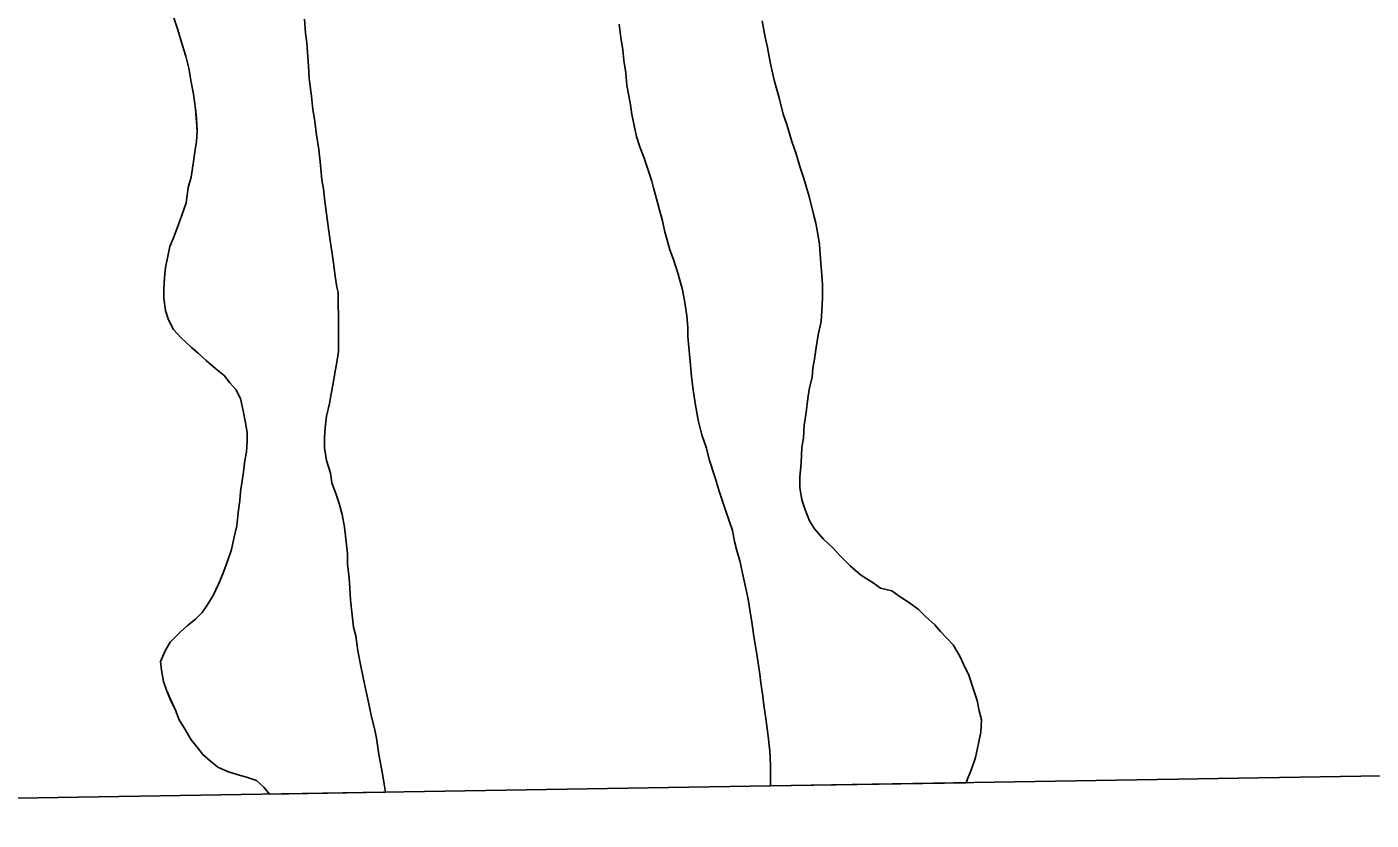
# Model space of a CAD drawing. Extents: x 3855477 to 3893699, y 299188 to 325115.
# Drawn here: x 3881607.4 to 3882066.9, y 304965.6 to 305236.8 of the extents above; entities that cross this region are included whole.
import ezdxf

# ---------------------------------------------------------------- set-up
doc = ezdxf.new("R2010")
doc.units = 0
for name, color, linetype in [('V-GRID-FRAM', 7, 'Continuous'), ('V-TOPO-SHOR', 7, 'Continuous'), ('V-WETL-SWMP', 7, 'Continuous')]:
    doc.layers.add(name, color=color, linetype=linetype)

msp = doc.modelspace()

# ---------------------------------------------------------------- linework, layer by layer
at = {"layer": 'V-GRID-FRAM'}
msp.add_lwpolyline([(3859445.33, 322796.98), (3891292.64, 323315.82), (3891596.75, 305135.92), (3859733.58, 304616.82), (3859445.33, 322796.98)], dxfattribs=at)
at = {"layer": 'V-TOPO-SHOR'}
for points in [[(3881663.54, 305217.91), (3881662.77, 305222.72), (3881661.75, 305226.77), (3881660.48, 305230.82), (3881658.96, 305235.88), (3881657.69, 305239.93)], [(3881702.35, 305239.47), (3881702.61, 305234.66), (3881703.12, 305231.37), (3881703.38, 305226.56), (3881703.64, 305223.52), (3881703.9, 305219.22), (3881704.66, 305213.14), (3881705.18, 305208.59), (3881705.69, 305205.29), (3881706.45, 305199.98), (3881707.22, 305194.91), (3881707.73, 305189.6), (3881708.24, 305184.53), (3881708.75, 305181.5), (3881709.26, 305177.19), (3881709.77, 305172.89), (3881710.54, 305167.83), (3881711.05, 305163.77), (3881712.07, 305156.94), (3881712.83, 305151.62), (3881713.35, 305147.83), (3881713.85, 305146.05), (3881713.87, 305133.9), (3881713.87, 305129.6), (3881713.88, 305125.8), (3881713.38, 305122.25), (3881712.62, 305118.46)], [(3881858.73, 305238.87), (3881859.75, 305233.3), (3881860.52, 305229.76), (3881861.54, 305224.19), (3881862.81, 305218.62), (3881864.59, 305212.55), (3881865.86, 305206.98), (3881867.13, 305203.43), (3881868.91, 305197.61), (3881870.18, 305193.82), (3881871.7, 305188.75), (3881872.97, 305184.96), (3881874.75, 305178.88), (3881876.28, 305172.81), (3881877.04, 305169.77), (3881877.81, 305165.97), (3881878.32, 305162.43), (3881878.57, 305159.14), (3881878.83, 305156.1), (3881879.09, 305151.8), (3881879.35, 305148.76), (3881879.35, 305144.2), (3881879.1, 305139.9), (3881878.85, 305136.1), (3881877.85, 305131.54), (3881877.09, 305126.48), (3881876.59, 305123.18), (3881876.08, 305120.14), (3881875.84, 305117.1), (3881874.83, 305112.8), (3881874.33, 305109.76), (3881873.82, 305104.95), (3881873.07, 305100.64), (3881872.82, 305096.34), (3881872.32, 305093.05), (3881872.07, 305087.73), (3881871.57, 305082.92), (3881871.58, 305079.38), (3881872.34, 305075.07), (3881873.35, 305072.03), (3881874.88, 305067.98), (3881876.66, 305065.2), (3881879.7, 305061.66), (3881882.99, 305058.62), (3881885.27, 305056.1), (3881888.82, 305052.55), (3881892.37, 305049.52)], [(3881840.67, 305088.96), (3881839.66, 305092.76), (3881838.13, 305097.31), (3881836.86, 305102.38), (3881835.84, 305108.2), (3881835.08, 305113.52), (3881834.56, 305117.31), (3881834.05, 305123.64), (3881833.28, 305130.98), (3881833.28, 305134.02), (3881833.02, 305138.07), (3881832.26, 305142.63), (3881831.49, 305146.93), (3881829.97, 305152.25), (3881828.44, 305157.31), (3881827.17, 305160.6), (3881825.39, 305167.18), (3881824.63, 305170.47), (3881823.36, 305175.03), (3881822.6, 305178.06), (3881821.58, 305181.86), (3881821.07, 305184.14), (3881818.27, 305192.24), (3881817.01, 305195.53), (3881815.74, 305199.33), (3881814.97, 305203.12), (3881814.21, 305206.92), (3881813.7, 305210.21), (3881813.19, 305213.25), (3881812.42, 305216.79), (3881812.17, 305221.09), (3881811.4, 305225.4), (3881811.14, 305228.94), (3881810.38, 305233.25), (3881809.87, 305237.8)], [(3881690.34, 304974.53), (3881688.37, 304976.89), (3881685.84, 304979.16), (3881682.8, 304980.17), (3881679.25, 304981.18), (3881675.96, 304982.19), (3881672.67, 304983.71), (3881670.13, 304985.73), (3881667.6, 304988), (3881665.57, 304990.53), (3881663.54, 304993.06), (3881661.51, 304996.61), (3881659.48, 304999.9), (3881658.21, 305003.19), (3881656.43, 305006.98), (3881655.17, 305010.02), (3881654.15, 305013.06), (3881653.39, 305016.85), (3881653.13, 305019.89), (3881654.64, 305023.44), (3881656.41, 305026.48), (3881659.96, 305030.03), (3881662.23, 305032.06), (3881665.01, 305034.34), (3881667.29, 305036.62), (3881669.06, 305039.15), (3881671.08, 305042.45), (3881672.85, 305046.25), (3881674.36, 305049.79), (3881675.88, 305053.85), (3881677.39, 305058.15), (3881678.15, 305061.95), (3881679.16, 305066.26), (3881679.66, 305070.82), (3881680.16, 305074.87), (3881680.41, 305077.9), (3881680.91, 305080.94), (3881681.41, 305084.74), (3881681.92, 305088.54), (3881682.42, 305091.58), (3881682.67, 305095.13), (3881682.66, 305098.16), (3881682.15, 305101.45), (3881681.39, 305105.51), (3881680.37, 305109.81), (3881678.85, 305112.85), (3881676.82, 305115.12), (3881674.79, 305117.65), (3881672, 305119.93), (3881668.71, 305122.71), (3881665.92, 305125.24), (3881663.64, 305127.26), (3881660.09, 305130.55), (3881657.56, 305133.33), (3881655.78, 305136.62), (3881654.76, 305139.91), (3881654.25, 305143.96), (3881654.25, 305147.25), (3881654.5, 305151.05), (3881654.75, 305154.6), (3881655.5, 305157.89), (3881656.26, 305161.69), (3881657.52, 305164.73), (3881658.78, 305168.02), (3881660.3, 305172.07), (3881661.81, 305176.63), (3881662.57, 305181.95), (3881663.58, 305185.5), (3881664.33, 305190.81), (3881664.83, 305194.11), (3881665.33, 305197.65), (3881665.58, 305201.2), (3881665.33, 305205.75), (3881665.07, 305208.79), (3881664.3, 305213.86), (3881663.54, 305217.91)], [(3881712.62, 305118.46), (3881712.12, 305114.91), (3881711.36, 305111.36), (3881710.86, 305108.07), (3881709.85, 305103.76), (3881709.35, 305099.71), (3881709.1, 305096.42), (3881709.1, 305092.88), (3881709.87, 305088.57), (3881711.14, 305084.27), (3881711.65, 305080.98), (3881713.17, 305076.93), (3881714.19, 305073.89), (3881715.21, 305070.1), (3881715.97, 305065.79), (3881716.48, 305061.74), (3881717, 305056.68), (3881717, 305053.13), (3881717.51, 305048.32), (3881717.77, 305045.03), (3881718.03, 305040.98), (3881718.54, 305035.66), (3881719.05, 305031.61), (3881719.81, 305028.58), (3881720.58, 305023.51), (3881721.6, 305018.2), (3881722.87, 305011.61), (3881723.63, 305008.58), (3881724.4, 305004.78), (3881725.16, 305000.98), (3881726.18, 304996.93), (3881726.94, 304993.64), (3881727.71, 304988.07), (3881728.98, 304981.49), (3881729.49, 304977.95), (3881730.01, 304975.17)], [(3881861.56, 304977.32), (3881861.56, 304979.86), (3881861.56, 304984.41), (3881861.3, 304989.23), (3881860.79, 304994.29), (3881860.02, 305000.36), (3881859.25, 305004.92), (3881859, 305007.96), (3881858.23, 305012.52), (3881857.98, 305015.55), (3881856.96, 305022.39), (3881855.94, 305027.71), (3881855.17, 305033.27), (3881854.66, 305036.82), (3881853.89, 305041.12), (3881852.62, 305047.45), (3881851.1, 305054.29), (3881850.08, 305057.83), (3881849.31, 305060.87), (3881848.55, 305064.66), (3881846.27, 305071.24), (3881843.98, 305078.08), (3881842.71, 305082.63), (3881840.67, 305088.96)], [(3881892.37, 305049.52), (3881896.68, 305046.74), (3881899.21, 305044.97), (3881903.01, 305043.96), (3881905.54, 305042.19), (3881909.09, 305039.92), (3881912.13, 305037.64), (3881914.42, 305035.37), (3881917.71, 305032.33), (3881919.74, 305030.06), (3881924.05, 305025.5), (3881926.33, 305021.71), (3881927.6, 305018.92), (3881929.38, 305015.13), (3881931.16, 305009.56), (3881932.17, 305006.52), (3881932.94, 305002.98), (3881933.7, 304999.94), (3881933.45, 304995.64), (3881932.69, 304991.84), (3881931.69, 304987.03), (3881930.17, 304982.72), (3881928.91, 304979.68), (3881928.46, 304978.4)]]:
    msp.add_lwpolyline(points, dxfattribs=at)
at = {"layer": 'V-WETL-SWMP'}
for p, q in [((3881658.96, 305235.88), (3881657.69, 305239.93)), ((3881702.35, 305239.47), (3881702.61, 305234.66)), ((3881858.73, 305238.87), (3881859.75, 305233.3)), ((3881660.48, 305230.82), (3881658.96, 305235.88)), ((3881702.61, 305234.66), (3881703.12, 305231.37)), ((3881810.38, 305233.25), (3881809.87, 305237.8)), ((3881661.75, 305226.77), (3881660.48, 305230.82)), ((3881703.12, 305231.37), (3881703.38, 305226.56)), ((3881811.14, 305228.94), (3881810.38, 305233.25)), ((3881859.75, 305233.3), (3881860.52, 305229.76)), ((3881860.52, 305229.76), (3881861.54, 305224.19)), ((3881662.77, 305222.72), (3881661.75, 305226.77)), ((3881703.38, 305226.56), (3881703.64, 305223.52)), ((3881811.4, 305225.4), (3881811.14, 305228.94)), ((3881812.17, 305221.1), (3881811.4, 305225.4)), ((3881663.54, 305217.91), (3881662.77, 305222.72)), ((3881703.64, 305223.52), (3881703.9, 305219.22)), ((3881812.42, 305216.79), (3881812.17, 305221.1)), ((3881861.54, 305224.19), (3881862.81, 305218.62)), ((3881664.3, 305213.86), (3881663.54, 305217.91)), ((3881703.9, 305219.22), (3881704.66, 305213.14)), ((3881813.19, 305213.25), (3881812.42, 305216.79)), ((3881862.81, 305218.62), (3881864.59, 305212.55)), ((3881665.07, 305208.79), (3881664.3, 305213.86)), ((3881704.66, 305213.14), (3881705.17, 305208.59)), ((3881813.7, 305210.21), (3881813.19, 305213.25)), ((3881864.59, 305212.55), (3881865.86, 305206.98)), ((3881665.32, 305205.75), (3881665.07, 305208.79)), ((3881705.17, 305208.59), (3881705.69, 305205.29)), ((3881814.21, 305206.92), (3881813.7, 305210.21)), ((3881814.97, 305203.12), (3881814.21, 305206.92)), ((3881865.86, 305206.98), (3881867.13, 305203.43)), ((3881665.58, 305201.2), (3881665.32, 305205.75)), ((3881705.69, 305205.29), (3881706.45, 305199.98)), ((3881815.73, 305199.33), (3881814.97, 305203.12)), ((3881867.13, 305203.43), (3881868.91, 305197.61)), ((3881664.83, 305194.11), (3881665.33, 305197.65)), ((3881665.33, 305197.65), (3881665.58, 305201.2)), ((3881706.45, 305199.98), (3881707.22, 305194.91)), ((3881817.01, 305195.53), (3881815.73, 305199.33)), ((3881868.91, 305197.61), (3881870.18, 305193.82)), ((3881664.33, 305190.81), (3881664.83, 305194.11)), ((3881707.22, 305194.91), (3881707.73, 305189.6)), ((3881818.27, 305192.24), (3881817.01, 305195.53)), ((3881870.18, 305193.82), (3881871.7, 305188.75)), ((3881663.58, 305185.5), (3881664.33, 305190.81)), ((3881707.73, 305189.6), (3881708.24, 305184.53)), ((3881821.07, 305184.14), (3881818.27, 305192.24)), ((3881871.7, 305188.75), (3881872.97, 305184.96)), ((3881662.57, 305181.95), (3881663.58, 305185.5)), ((3881708.24, 305184.53), (3881708.75, 305181.5)), ((3881821.58, 305181.86), (3881821.07, 305184.14)), ((3881872.97, 305184.96), (3881874.75, 305178.88)), ((3881661.81, 305176.63), (3881662.57, 305181.95)), ((3881708.75, 305181.5), (3881709.26, 305177.19)), ((3881822.6, 305178.06), (3881821.58, 305181.86)), ((3881660.3, 305172.07), (3881661.81, 305176.63)), ((3881709.26, 305177.19), (3881709.77, 305172.89)), ((3881823.36, 305175.03), (3881822.6, 305178.06)), ((3881824.63, 305170.47), (3881823.36, 305175.03)), ((3881874.75, 305178.88), (3881876.28, 305172.81)), ((3881658.78, 305168.02), (3881660.3, 305172.07)), ((3881709.77, 305172.89), (3881710.54, 305167.83)), ((3881825.39, 305167.18), (3881824.63, 305170.47)), ((3881876.28, 305172.81), (3881877.04, 305169.77)), ((3881657.52, 305164.73), (3881658.78, 305168.02)), ((3881710.54, 305167.83), (3881711.05, 305163.77)), ((3881827.17, 305160.6), (3881825.39, 305167.18)), ((3881877.04, 305169.77), (3881877.81, 305165.97)), ((3881877.81, 305165.97), (3881878.32, 305162.43)), ((3881655.5, 305157.89), (3881656.26, 305161.69)), ((3881656.26, 305161.69), (3881657.52, 305164.73)), ((3881711.05, 305163.77), (3881712.07, 305156.94)), ((3881878.32, 305162.43), (3881878.57, 305159.14)), ((3881654.75, 305154.6), (3881655.5, 305157.89)), ((3881712.07, 305156.94), (3881712.83, 305151.62)), ((3881828.44, 305157.31), (3881827.17, 305160.6)), ((3881829.97, 305152.25), (3881828.44, 305157.31)), ((3881878.57, 305159.14), (3881878.83, 305156.1)), ((3881654.5, 305151.05), (3881654.75, 305154.6)), ((3881712.83, 305151.62), (3881713.35, 305147.83)), ((3881831.49, 305146.93), (3881829.97, 305152.25)), ((3881878.83, 305156.1), (3881879.09, 305151.8)), ((3881879.09, 305151.8), (3881879.34, 305148.76)), ((3881654.25, 305147.25), (3881654.5, 305151.05)), ((3881654.25, 305143.96), (3881654.25, 305147.25)), ((3881713.35, 305147.83), (3881713.85, 305146.05)), ((3881879.34, 305148.76), (3881879.35, 305144.2)), ((3881654.76, 305139.91), (3881654.25, 305143.96)), ((3881713.85, 305146.05), (3881713.87, 305133.9)), ((3881832.26, 305142.63), (3881831.49, 305146.93)), ((3881833.02, 305138.07), (3881832.26, 305142.63)), ((3881879.35, 305144.2), (3881879.1, 305139.9)), ((3881655.78, 305136.62), (3881654.76, 305139.91)), ((3881833.28, 305134.02), (3881833.02, 305138.07)), ((3881879.1, 305139.9), (3881878.85, 305136.1)), ((3881657.56, 305133.33), (3881655.78, 305136.62)), ((3881660.09, 305130.55), (3881657.56, 305133.33)), ((3881713.87, 305133.9), (3881713.87, 305129.6)), ((3881833.28, 305130.98), (3881833.28, 305134.02)), ((3881878.85, 305136.1), (3881877.85, 305131.54)), ((3881663.64, 305127.26), (3881660.09, 305130.55)), ((3881713.87, 305129.6), (3881713.88, 305125.8)), ((3881834.05, 305123.64), (3881833.28, 305130.98)), ((3881877.85, 305131.54), (3881877.09, 305126.47)), ((3881665.92, 305125.24), (3881663.64, 305127.26)), ((3881668.71, 305122.71), (3881665.92, 305125.24)), ((3881713.88, 305125.8), (3881713.38, 305122.25)), ((3881877.09, 305126.47), (3881876.59, 305123.18)), ((3881672, 305119.93), (3881668.71, 305122.71)), ((3881674.79, 305117.65), (3881672, 305119.93)), ((3881713.38, 305122.25), (3881712.62, 305118.45)), ((3881834.56, 305117.31), (3881834.05, 305123.64)), ((3881876.08, 305120.14), (3881875.84, 305117.1)), ((3881876.59, 305123.18), (3881876.08, 305120.14)), ((3881676.82, 305115.12), (3881674.79, 305117.65)), ((3881678.85, 305112.85), (3881676.82, 305115.12)), ((3881712.12, 305114.91), (3881711.36, 305111.36)), ((3881712.62, 305118.45), (3881712.12, 305114.91)), ((3881835.08, 305113.51), (3881834.56, 305117.31)), ((3881875.84, 305117.1), (3881874.83, 305112.8)), ((3881680.37, 305109.81), (3881678.85, 305112.85)), ((3881711.36, 305111.36), (3881710.86, 305108.07)), ((3881835.84, 305108.2), (3881835.08, 305113.51)), ((3881874.83, 305112.8), (3881874.33, 305109.76)), ((3881681.39, 305105.51), (3881680.37, 305109.81)), ((3881710.86, 305108.07), (3881709.85, 305103.76)), ((3881836.86, 305102.38), (3881835.84, 305108.2)), ((3881874.33, 305109.76), (3881873.82, 305104.95)), ((3881682.15, 305101.46), (3881681.39, 305105.51)), ((3881682.66, 305098.16), (3881682.15, 305101.46)), ((3881709.85, 305103.76), (3881709.35, 305099.71)), ((3881838.13, 305097.31), (3881836.86, 305102.38)), ((3881873.82, 305104.95), (3881873.07, 305100.64)), ((3881682.67, 305095.13), (3881682.66, 305098.16)), ((3881709.35, 305099.71), (3881709.1, 305096.42)), ((3881709.1, 305096.42), (3881709.1, 305092.88)), ((3881839.66, 305092.76), (3881838.13, 305097.31)), ((3881873.07, 305100.64), (3881872.82, 305096.34)), ((3881682.42, 305091.58), (3881682.67, 305095.13)), ((3881709.1, 305092.88), (3881709.87, 305088.57)), ((3881840.67, 305088.96), (3881839.66, 305092.76)), ((3881872.32, 305093.05), (3881872.07, 305087.73)), ((3881872.82, 305096.34), (3881872.32, 305093.05)), ((3881681.41, 305084.74), (3881681.92, 305088.54)), ((3881681.92, 305088.54), (3881682.42, 305091.58)), ((3881709.87, 305088.57), (3881711.14, 305084.27)), ((3881842.71, 305082.63), (3881840.67, 305088.96)), ((3881872.07, 305087.73), (3881871.57, 305082.92)), ((3881680.91, 305080.94), (3881681.41, 305084.74)), ((3881711.14, 305084.27), (3881711.65, 305080.98)), ((3881871.57, 305082.92), (3881871.57, 305079.37)), ((3881680.41, 305077.9), (3881680.91, 305080.94)), ((3881711.65, 305080.98), (3881713.17, 305076.93)), ((3881843.98, 305078.08), (3881842.71, 305082.63)), ((3881846.27, 305071.24), (3881843.98, 305078.08)), ((3881871.57, 305079.37), (3881872.34, 305075.07)), ((3881679.66, 305070.82), (3881680.16, 305074.87)), ((3881680.16, 305074.87), (3881680.41, 305077.9)), ((3881713.17, 305076.93), (3881714.19, 305073.89)), ((3881714.19, 305073.89), (3881715.21, 305070.1)), ((3881872.34, 305075.07), (3881873.35, 305072.03)), ((3881679.16, 305066.26), (3881679.66, 305070.82)), ((3881715.21, 305070.1), (3881715.97, 305065.79)), ((3881848.55, 305064.66), (3881846.27, 305071.24)), ((3881873.35, 305072.03), (3881874.88, 305067.98)), ((3881678.15, 305061.95), (3881679.16, 305066.26)), ((3881715.97, 305065.79), (3881716.48, 305061.74)), ((3881849.31, 305060.87), (3881848.55, 305064.66)), ((3881874.88, 305067.98), (3881876.66, 305065.2)), ((3881876.66, 305065.2), (3881879.7, 305061.66)), ((3881677.39, 305058.15), (3881678.15, 305061.95)), ((3881716.48, 305061.74), (3881717, 305056.68)), ((3881850.08, 305057.83), (3881849.31, 305060.87)), ((3881879.7, 305061.66), (3881882.99, 305058.62)), ((3881675.88, 305053.85), (3881677.39, 305058.15)), ((3881717, 305056.68), (3881717, 305053.13)), ((3881851.1, 305054.29), (3881850.08, 305057.83)), ((3881882.99, 305058.62), (3881885.27, 305056.1)), ((3881885.27, 305056.1), (3881888.82, 305052.55)), ((3881674.36, 305049.79), (3881675.88, 305053.85)), ((3881717, 305053.13), (3881717.51, 305048.32)), ((3881852.62, 305047.45), (3881851.1, 305054.29)), ((3881888.82, 305052.55), (3881892.37, 305049.52)), ((3881671.08, 305042.45), (3881672.85, 305046.25)), ((3881672.85, 305046.25), (3881674.36, 305049.79)), ((3881717.51, 305048.32), (3881717.77, 305045.03)), ((3881853.9, 305041.12), (3881852.62, 305047.45)), ((3881892.37, 305049.52), (3881896.68, 305046.74)), ((3881896.68, 305046.74), (3881899.21, 305044.97)), ((3881669.06, 305039.15), (3881671.08, 305042.45)), ((3881717.77, 305045.03), (3881718.03, 305040.98)), ((3881899.21, 305044.97), (3881903.01, 305043.96)), ((3881903.01, 305043.96), (3881905.54, 305042.19)), ((3881905.54, 305042.19), (3881909.09, 305039.92)), ((3881667.29, 305036.62), (3881669.06, 305039.15)), ((3881718.03, 305040.98), (3881718.54, 305035.66)), ((3881854.66, 305036.82), (3881853.9, 305041.12)), ((3881855.17, 305033.27), (3881854.66, 305036.82)), ((3881909.09, 305039.92), (3881912.13, 305037.64)), ((3881912.13, 305037.64), (3881914.41, 305035.37)), ((3881662.23, 305032.05), (3881665.01, 305034.34)), ((3881665.01, 305034.34), (3881667.29, 305036.62)), ((3881718.54, 305035.66), (3881719.05, 305031.61)), ((3881855.94, 305027.71), (3881855.17, 305033.27)), ((3881914.41, 305035.37), (3881917.71, 305032.33)), ((3881917.71, 305032.33), (3881919.74, 305030.06)), ((3881656.41, 305026.48), (3881659.95, 305030.03)), ((3881659.95, 305030.03), (3881662.23, 305032.05)), ((3881719.05, 305031.61), (3881719.81, 305028.58)), ((3881719.81, 305028.58), (3881720.58, 305023.51)), ((3881856.96, 305022.39), (3881855.94, 305027.71)), ((3881919.74, 305030.06), (3881924.05, 305025.5)), ((3881653.13, 305019.89), (3881654.64, 305023.44)), ((3881654.64, 305023.44), (3881656.41, 305026.48)), ((3881720.58, 305023.51), (3881721.6, 305018.2)), ((3881924.05, 305025.5), (3881926.33, 305021.71)), ((3881653.39, 305016.85), (3881653.13, 305019.89)), ((3881857.98, 305015.55), (3881856.96, 305022.39)), ((3881926.33, 305021.71), (3881927.6, 305018.92)), ((3881927.6, 305018.92), (3881929.38, 305015.13)), ((3881654.15, 305013.06), (3881653.39, 305016.85)), ((3881721.6, 305018.2), (3881722.87, 305011.61)), ((3881858.23, 305012.52), (3881857.98, 305015.55)), ((3881929.38, 305015.13), (3881931.16, 305009.56)), ((3881655.17, 305010.02), (3881654.15, 305013.06)), ((3881656.44, 305006.98), (3881655.17, 305010.02)), ((3881722.87, 305011.61), (3881723.63, 305008.58)), ((3881859, 305007.96), (3881858.23, 305012.52)), ((3881931.16, 305009.56), (3881932.17, 305006.52)), ((3881658.21, 305003.19), (3881656.44, 305006.98)), ((3881723.63, 305008.58), (3881724.4, 305004.78)), ((3881724.4, 305004.78), (3881725.16, 305000.98)), ((3881859.25, 305004.92), (3881859, 305007.96)), ((3881860.02, 305000.36), (3881859.25, 305004.92)), ((3881932.17, 305006.52), (3881932.94, 305002.98)), ((3881659.48, 304999.9), (3881658.21, 305003.19)), ((3881725.16, 305000.98), (3881726.18, 304996.93)), ((3881860.79, 304994.29), (3881860.02, 305000.36)), ((3881932.94, 305002.98), (3881933.7, 304999.94)), ((3881933.7, 304999.94), (3881933.45, 304995.64)), ((3881661.51, 304996.61), (3881659.48, 304999.9)), ((3881663.54, 304993.06), (3881661.51, 304996.61)), ((3881726.18, 304996.93), (3881726.94, 304993.64)), ((3881933.45, 304995.64), (3881932.69, 304991.84)), ((3881665.57, 304990.53), (3881663.54, 304993.06)), ((3881726.94, 304993.64), (3881727.71, 304988.07)), ((3881861.3, 304989.23), (3881860.79, 304994.29)), ((3881932.69, 304991.84), (3881931.69, 304987.03)), ((3881667.6, 304988), (3881665.57, 304990.53)), ((3881670.13, 304985.73), (3881667.6, 304988)), ((3881727.71, 304988.07), (3881728.98, 304981.49)), ((3881861.56, 304984.41), (3881861.3, 304989.23)), ((3881931.69, 304987.03), (3881930.17, 304982.72)), ((3881672.67, 304983.71), (3881670.13, 304985.73)), ((3881675.96, 304982.19), (3881672.67, 304983.71)), ((3881679.25, 304981.18), (3881675.96, 304982.19)), ((3881861.56, 304979.86), (3881861.56, 304984.41)), ((3881930.17, 304982.72), (3881928.91, 304979.68)), ((3881682.8, 304980.17), (3881679.25, 304981.18)), ((3881685.84, 304979.16), (3881682.8, 304980.17)), ((3881688.37, 304976.89), (3881685.84, 304979.16)), ((3881728.98, 304981.49), (3881729.49, 304977.95)), ((3881729.49, 304977.95), (3881730.01, 304975.17)), ((3881861.56, 304977.32), (3881861.56, 304979.86)), ((3881928.46, 304978.4), (3881861.56, 304977.32)), ((3881928.91, 304979.68), (3881928.46, 304978.4)), ((3881690.35, 304974.53), (3881688.37, 304976.89)), ((3881730.01, 304975.17), (3881690.35, 304974.53))]:
    msp.add_line(p, q, dxfattribs=at)

doc.saveas('drawing.dxf')
